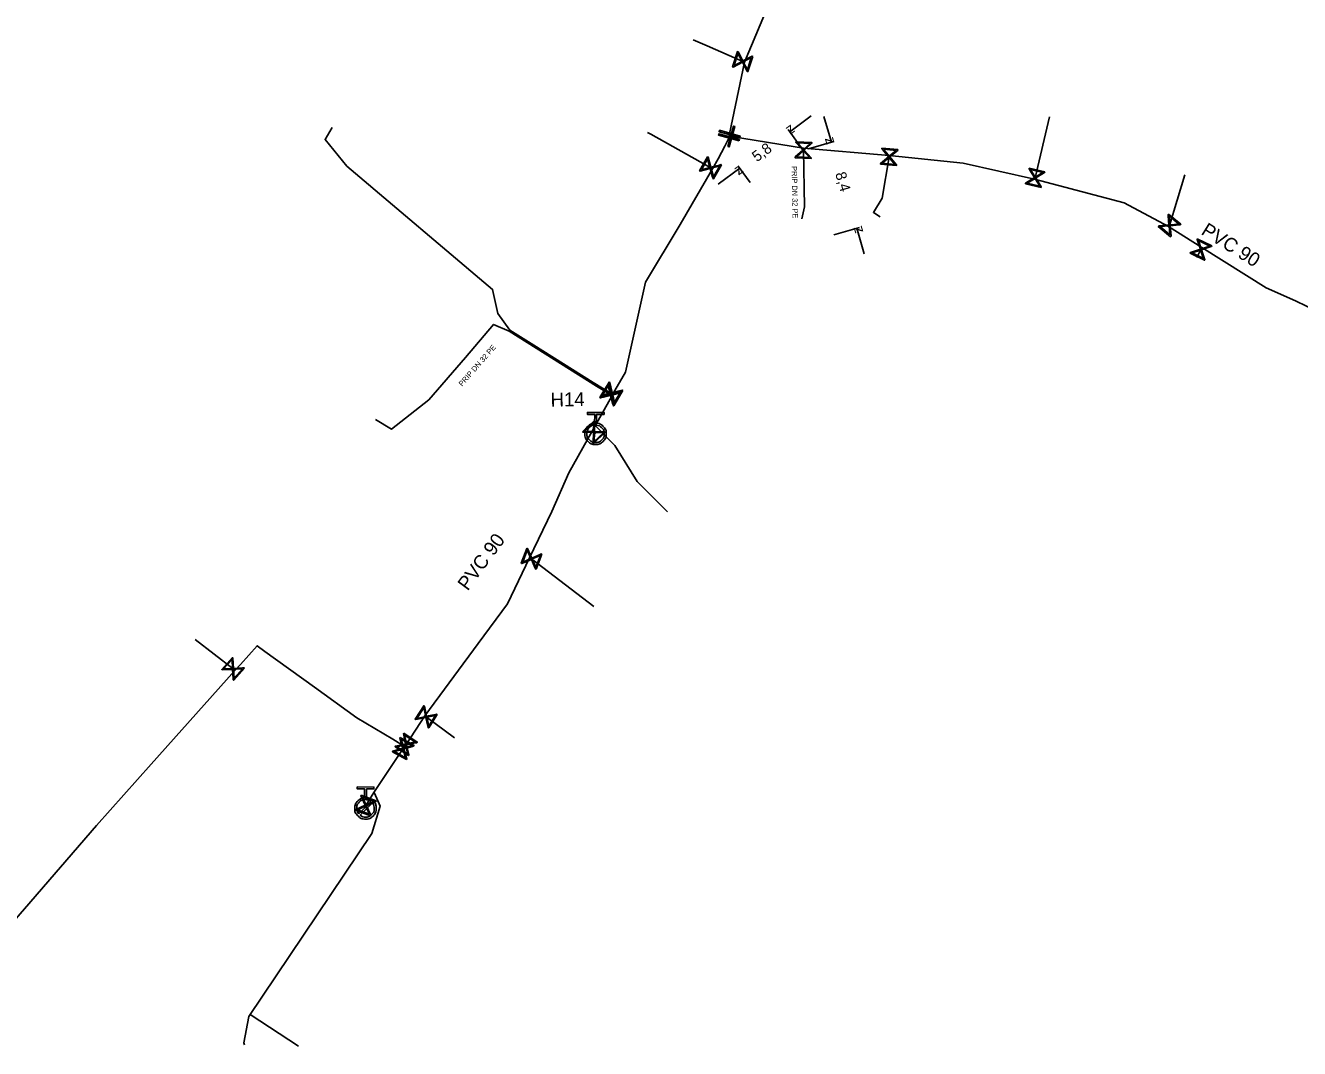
# Model space of a CAD drawing. Extents: x -643842 to -636370, y -1119190 to -1110210.
# Drawn here: x -641545.3 to -641426.1, y -1110592 to -1110496.2 of the extents above; entities that cross this region are included whole.
import ezdxf

# ---------------------------------------------------------------- set-up
doc = ezdxf.new("R2010")
doc.units = 0
for name, color, linetype in [('22', 7, 'Continuous'), ('Default', 7, 'Continuous'), ('Level 10', 7, 'Continuous'), ('Level 16', 7, 'Continuous'), ('Level 20', 7, 'Continuous'), ('Level 21', 7, 'Continuous'), ('Level 23', 7, 'Continuous'), ('Level 32', 7, 'Continuous'), ('Level 33', 7, 'Continuous')]:
    doc.layers.add(name, color=color, linetype=linetype)

msp = doc.modelspace()

# ---------------------------------------------------------------- linework, layer by layer
at = {"layer": 'Default'}
for points in [[(-641491.88, -1110533.45), (-641491.52, -1110533.49), (-641491.27, -1110533.75), (-641490.98, -1110534.04), (-641490.98, -1110534.46), (-641490.98, -1110534.87), (-641491.28, -1110535.16), (-641491.57, -1110535.45), (-641491.99, -1110535.45), (-641492.4, -1110535.45), (-641492.69, -1110535.15), (-641492.98, -1110534.86), (-641492.98, -1110534.45), (-641492.98, -1110534.03), (-641492.69, -1110533.74), (-641492.43, -1110533.48), (-641492.07, -1110533.45)], [(-641491.98, -1110533.64), (-641492.32, -1110533.63), (-641492.55, -1110533.87), (-641492.79, -1110534.11), (-641492.79, -1110534.44), (-641492.8, -1110534.78), (-641492.56, -1110535.02), (-641492.32, -1110535.26), (-641491.99, -1110535.26), (-641491.65, -1110535.26), (-641491.41, -1110535.03), (-641491.17, -1110534.79), (-641491.17, -1110534.45), (-641491.17, -1110534.11), (-641491.4, -1110533.88), (-641491.64, -1110533.64), (-641491.98, -1110533.64)], [(-641513.42, -1110568.51), (-641513.06, -1110568.54), (-641512.8, -1110568.8), (-641512.51, -1110569.1), (-641512.51, -1110569.51), (-641512.52, -1110569.93), (-641512.81, -1110570.22), (-641513.1, -1110570.51), (-641513.52, -1110570.51), (-641513.93, -1110570.5), (-641514.22, -1110570.21), (-641514.52, -1110569.92), (-641514.51, -1110569.5), (-641514.51, -1110569.09), (-641514.22, -1110568.8), (-641513.96, -1110568.54), (-641513.6, -1110568.51)], [(-641513, -1110568.87), (-641513.22, -1110568.69), (-641513.51, -1110568.69), (-641513.85, -1110568.69), (-641514.09, -1110568.93), (-641514.33, -1110569.16), (-641514.33, -1110569.5), (-641514.33, -1110569.79), (-641514.15, -1110570.01)], [(-641514.02, -1110570.14), (-641513.81, -1110570.32), (-641513.52, -1110570.32), (-641513.18, -1110570.32), (-641512.94, -1110570.08), (-641512.7, -1110569.85), (-641512.7, -1110569.51), (-641512.7, -1110569.22), (-641512.87, -1110569)]]:
    msp.add_open_spline(points, degree=3, dxfattribs=at)
at = {"layer": 'Level 10'}
for points in [[(-641471.79, -1110504.7), (-641473.81, -1110506.18)], [(-641470.61, -1110504.75), (-641469.91, -1110507.15)], [(-641472.83, -1110507.52), (-641473.95, -1110505.97)], [(-641472.05, -1110507.78), (-641469.67, -1110507.08)], [(-641480.51, -1110511.07), (-641478.49, -1110509.59)], [(-641477.51, -1110510.94), (-641478.64, -1110509.39)], [(-641469.68, -1110515.84), (-641467.29, -1110515.14)], [(-641466.83, -1110517.6), (-641467.53, -1110515.21)]]:
    msp.add_lwpolyline(points, dxfattribs=at)
at = {"layer": 'Level 16'}
for points in [[(-641477.27, -1110499.12), (-641477.72, -1110500.55), (-641477.78, -1110500.53), (-641477.84, -1110500.41), (-641478.23, -1110499.67), (-641479.09, -1110500.12), (-641479.15, -1110500.1), (-641478.7, -1110498.67), (-641478.64, -1110498.69), (-641478.19, -1110499.55), (-641477.45, -1110499.16), (-641477.33, -1110499.1), (-641477.27, -1110499.12)], [(-641479.01, -1110499.98), (-641478.27, -1110499.59), (-641478.66, -1110498.85), (-641479.01, -1110499.98)], [(-641477.41, -1110499.24), (-641478.15, -1110499.63), (-641477.76, -1110500.37), (-641477.41, -1110499.24)], [(-641478.49, -1110506.7), (-641480.41, -1110506.17), (-641480.38, -1110506.04), (-641478.45, -1110506.58), (-641478.49, -1110506.7)], [(-641479.6, -1110507.57), (-641479.06, -1110505.64), (-641478.94, -1110505.68), (-641479.48, -1110507.6), (-641479.6, -1110507.57)], [(-641478.54, -1110507.03), (-641480.47, -1110506.49), (-641480.44, -1110506.37), (-641478.51, -1110506.91), (-641478.54, -1110507.03)], [(-641473.23, -1110507.11), (-641471.73, -1110507.19), (-641471.73, -1110507.26), (-641471.83, -1110507.34), (-641472.46, -1110507.9), (-641471.81, -1110508.62), (-641471.81, -1110508.69), (-641473.31, -1110508.61), (-641473.31, -1110508.54), (-641472.58, -1110507.9), (-641473.14, -1110507.27), (-641473.23, -1110507.18), (-641473.23, -1110507.11)], [(-641473.08, -1110507.21), (-641472.52, -1110507.84), (-641471.89, -1110507.28), (-641473.08, -1110507.21)], [(-641480.19, -1110509.28), (-641480.94, -1110510.58), (-641481, -1110510.55), (-641481.03, -1110510.42), (-641481.25, -1110509.61), (-641482.19, -1110509.86), (-641482.24, -1110509.83), (-641481.49, -1110508.53), (-641481.43, -1110508.56), (-641481.19, -1110509.5), (-641480.37, -1110509.29), (-641480.25, -1110509.25), (-641480.19, -1110509.28)], [(-641471.96, -1110508.59), (-641472.52, -1110507.96), (-641473.15, -1110508.52), (-641471.96, -1110508.59)], [(-641465.18, -1110507.72), (-641463.69, -1110507.85), (-641463.69, -1110507.92), (-641463.79, -1110507.99), (-641464.44, -1110508.53), (-641463.81, -1110509.28), (-641463.82, -1110509.34), (-641465.31, -1110509.21), (-641465.31, -1110509.14), (-641464.56, -1110508.52), (-641465.1, -1110507.88), (-641465.19, -1110507.78), (-641465.18, -1110507.72)], [(-641463.96, -1110509.24), (-641464.51, -1110508.59), (-641465.15, -1110509.13), (-641463.96, -1110509.24)], [(-641465.03, -1110507.82), (-641464.49, -1110508.47), (-641463.85, -1110507.93), (-641465.03, -1110507.82)], [(-641482.08, -1110509.75), (-641481.27, -1110509.53), (-641481.49, -1110508.71), (-641482.08, -1110509.75)], [(-641480.35, -1110509.37), (-641481.16, -1110509.59), (-641480.95, -1110510.4), (-641480.35, -1110509.37)], [(-641451.4, -1110509.59), (-641449.94, -1110509.93), (-641449.95, -1110510), (-641450.06, -1110510.06), (-641450.78, -1110510.5), (-641450.27, -1110511.33), (-641450.28, -1110511.39), (-641451.74, -1110511.05), (-641451.73, -1110510.98), (-641450.9, -1110510.47), (-641451.34, -1110509.76), (-641451.41, -1110509.65), (-641451.4, -1110509.59)], [(-641451.26, -1110509.71), (-641450.82, -1110510.43), (-641450.11, -1110509.99), (-641451.26, -1110509.71)], [(-641450.41, -1110511.27), (-641450.85, -1110510.55), (-641451.57, -1110510.99), (-641450.41, -1110511.27)], [(-641438.36, -1110513.88), (-641437.2, -1110514.84), (-641437.25, -1110514.9), (-641437.37, -1110514.9), (-641438.21, -1110514.98), (-641438.12, -1110515.95), (-641438.16, -1110516), (-641439.32, -1110515.04), (-641439.27, -1110514.99), (-641438.31, -1110514.9), (-641438.38, -1110514.06), (-641438.4, -1110513.93), (-641438.36, -1110513.88)], [(-641438.3, -1110514.06), (-641438.22, -1110514.89), (-641437.39, -1110514.82), (-641438.3, -1110514.06)], [(-641438.22, -1110515.83), (-641438.3, -1110514.99), (-641439.14, -1110515.06), (-641438.22, -1110515.83)], [(-641435.66, -1110516.19), (-641434.31, -1110516.86), (-641434.34, -1110516.92), (-641434.47, -1110516.96), (-641435.26, -1110517.23), (-641434.95, -1110518.15), (-641434.98, -1110518.21), (-641436.33, -1110517.53), (-641436.3, -1110517.48), (-641435.37, -1110517.17), (-641435.64, -1110516.37), (-641435.68, -1110516.25), (-641435.66, -1110516.19)], [(-641435.56, -1110516.35), (-641435.29, -1110517.14), (-641434.5, -1110516.88), (-641435.56, -1110516.35)], [(-641435.08, -1110518.05), (-641435.35, -1110517.25), (-641436.14, -1110517.52), (-641435.08, -1110518.05)], [(-641489.51, -1110530.54), (-641490.28, -1110531.83), (-641490.34, -1110531.79), (-641490.36, -1110531.67), (-641490.57, -1110530.85), (-641491.51, -1110531.09), (-641491.57, -1110531.06), (-641490.8, -1110529.77), (-641490.74, -1110529.81), (-641490.51, -1110530.75), (-641489.69, -1110530.54), (-641489.57, -1110530.51), (-641489.51, -1110530.54)], [(-641489.42, -1110530.38), (-641490.2, -1110531.67), (-641490.25, -1110531.64), (-641490.28, -1110531.51), (-641490.48, -1110530.69), (-641491.43, -1110530.93), (-641491.48, -1110530.9), (-641490.71, -1110529.61), (-641490.65, -1110529.64), (-641490.42, -1110530.59), (-641489.61, -1110530.38), (-641489.48, -1110530.35), (-641489.42, -1110530.38)], [(-641491.41, -1110530.98), (-641490.59, -1110530.77), (-641490.8, -1110529.95), (-641491.41, -1110530.98)], [(-641491.32, -1110530.81), (-641490.51, -1110530.61), (-641490.71, -1110529.79), (-641491.32, -1110530.81)], [(-641489.67, -1110530.63), (-641490.49, -1110530.83), (-641490.28, -1110531.64), (-641489.67, -1110530.63)], [(-641489.59, -1110530.47), (-641490.4, -1110530.67), (-641490.2, -1110531.49), (-641489.59, -1110530.47)], [(-641493.19, -1110534.25), (-641492.1, -1110533.22), (-641492.05, -1110533.27), (-641492.06, -1110533.4), (-641492.09, -1110534.24), (-641491.11, -1110534.27), (-641491.07, -1110534.31), (-641492.16, -1110535.34), (-641492.21, -1110535.29), (-641492.18, -1110534.32), (-641493.02, -1110534.3), (-641493.15, -1110534.29), (-641493.19, -1110534.25)], [(-641493.01, -1110534.21), (-641492.17, -1110534.23), (-641492.15, -1110533.4), (-641493.01, -1110534.21)], [(-641491.25, -1110534.35), (-641492.09, -1110534.32), (-641492.11, -1110535.16), (-641491.25, -1110534.35)], [(-641497, -1110545.71), (-641497.54, -1110547.11), (-641497.6, -1110547.09), (-641497.65, -1110546.97), (-641497.99, -1110546.2), (-641498.88, -1110546.59), (-641498.94, -1110546.57), (-641498.4, -1110545.17), (-641498.34, -1110545.19), (-641497.95, -1110546.08), (-641497.18, -1110545.74), (-641497.06, -1110545.69), (-641497, -1110545.71)], [(-641498.8, -1110546.46), (-641498.03, -1110546.12), (-641498.37, -1110545.35), (-641498.8, -1110546.46)], [(-641497.14, -1110545.83), (-641497.91, -1110546.16), (-641497.57, -1110546.93), (-641497.14, -1110545.83)], [(-641524.85, -1110556.39), (-641525.85, -1110557.51), (-641525.9, -1110557.46), (-641525.9, -1110557.34), (-641525.95, -1110556.5), (-641526.92, -1110556.55), (-641526.97, -1110556.51), (-641525.97, -1110555.39), (-641525.92, -1110555.43), (-641525.87, -1110556.4), (-641525.03, -1110556.36), (-641524.9, -1110556.35), (-641524.85, -1110556.39)], [(-641526.8, -1110556.46), (-641525.96, -1110556.41), (-641526, -1110555.57), (-641526.8, -1110556.46)], [(-641525.03, -1110556.44), (-641525.86, -1110556.49), (-641525.81, -1110557.33), (-641525.03, -1110556.44)], [(-641506.79, -1110560.72), (-641507.6, -1110561.98), (-641507.66, -1110561.94), (-641507.68, -1110561.81), (-641507.86, -1110560.99), (-641508.81, -1110561.2), (-641508.87, -1110561.17), (-641508.06, -1110559.9), (-641508, -1110559.94), (-641507.8, -1110560.89), (-641506.97, -1110560.71), (-641506.85, -1110560.68), (-641506.79, -1110560.72)], [(-641508.71, -1110561.09), (-641507.88, -1110560.91), (-641508.06, -1110560.09), (-641508.71, -1110561.09)], [(-641506.96, -1110560.8), (-641507.78, -1110560.98), (-641507.6, -1110561.79), (-641506.96, -1110560.8)], [(-641510.27, -1110562.88), (-641508.96, -1110563.61), (-641508.99, -1110563.66), (-641509.11, -1110563.7), (-641509.92, -1110563.93), (-641509.65, -1110564.86), (-641509.68, -1110564.92), (-641510.99, -1110564.2), (-641510.96, -1110564.14), (-641510.03, -1110563.87), (-641510.26, -1110563.06), (-641510.3, -1110562.94), (-641510.27, -1110562.88)], [(-641509.93, -1110562.48), (-641508.67, -1110563.3), (-641508.71, -1110563.36), (-641508.83, -1110563.38), (-641509.66, -1110563.55), (-641509.45, -1110564.5), (-641509.49, -1110564.56), (-641510.75, -1110563.74), (-641510.71, -1110563.68), (-641509.76, -1110563.49), (-641509.93, -1110562.66), (-641509.96, -1110562.54), (-641509.93, -1110562.48)], [(-641510.18, -1110563.04), (-641509.94, -1110563.85), (-641509.14, -1110563.61), (-641510.18, -1110563.04)], [(-641509.85, -1110562.65), (-641509.67, -1110563.47), (-641508.86, -1110563.29), (-641509.85, -1110562.65)], [(-641509.77, -1110564.76), (-641510, -1110563.96), (-641510.81, -1110564.19), (-641509.77, -1110564.76)], [(-641509.57, -1110564.4), (-641509.74, -1110563.57), (-641510.57, -1110563.75), (-641509.57, -1110564.4)], [(-641513.92, -1110568.28), (-641512.52, -1110568.8), (-641512.54, -1110568.86), (-641512.66, -1110568.91), (-641513.42, -1110569.26), (-641513.01, -1110570.14), (-641513.04, -1110570.2), (-641514.44, -1110569.68), (-641514.42, -1110569.62), (-641513.54, -1110569.22), (-641513.89, -1110568.45), (-641513.95, -1110568.34), (-641513.92, -1110568.28)], [(-641513.15, -1110570.06), (-641513.5, -1110569.3), (-641514.26, -1110569.65), (-641513.15, -1110570.06)], [(-641513.81, -1110568.42), (-641513.46, -1110569.18), (-641512.7, -1110568.83), (-641513.81, -1110568.42)]]:
    msp.add_lwpolyline(points, dxfattribs=at)
at = {"layer": 'Level 21'}
for points in [[(-641472.59, -1110486.61), (-641478.05, -1110499.66), (-641479.43, -1110506.37), (-641479.47, -1110506.59)], [(-641509.87, -1110563.7), (-641509.71, -1110563.52), (-641507.97, -1110560.85), (-641502.96, -1110554.08), (-641500.21, -1110550.36), (-641498.15, -1110546.07), (-641496.08, -1110541.72), (-641494.49, -1110538.1), (-641492.29, -1110534.19), (-641492.02, -1110533.7), (-641490.46, -1110530.91), (-641490.4, -1110530.78), (-641489.19, -1110528.69), (-641487.32, -1110520.26), (-641484.05, -1110514.87), (-641481.05, -1110509.66), (-641480.51, -1110508.72), (-641479.89, -1110507.54), (-641479.49, -1110506.7), (-641479.47, -1110506.59)], [(-641479.47, -1110506.59), (-641479.27, -1110506.62), (-641472.51, -1110507.72), (-641464.49, -1110508.41), (-641457.56, -1110509.13), (-641450.89, -1110510.61), (-641442.5, -1110512.82), (-641438.36, -1110515.06), (-641435.23, -1110517.02), (-641429.22, -1110520.79), (-641426.48, -1110522), (-641418.24, -1110525.99), (-641418.01, -1110526.1), (-641417.95, -1110526.12)], [(-641606.72, -1110649.72), (-641606.63, -1110649.64), (-641606.61, -1110649.53), (-641606.49, -1110649.41), (-641597.96, -1110641.06), (-641597.05, -1110639.76), (-641582.85, -1110623.35), (-641570.58, -1110609.06), (-641560.21, -1110596.51), (-641554.97, -1110589.92), (-641538.7, -1110571.11), (-641533.56, -1110565.36), (-641525.73, -1110556.61), (-641525.22, -1110556.04), (-641523.66, -1110554.29), (-641522.92, -1110554.82), (-641518.3, -1110558.16), (-641514.31, -1110561.04), (-641510.94, -1110563.03), (-641509.87, -1110563.7)], [(-641512.74, -1110568.02), (-641509.98, -1110563.9), (-641509.98, -1110563.9), (-641509.87, -1110563.7)], [(-641524.84, -1110591.63), (-641524.89, -1110591.45), (-641524.43, -1110588.98), (-641512.91, -1110571.86), (-641512.13, -1110569.29), (-641512.66, -1110568.07), (-641512.74, -1110568.02)]]:
    msp.add_lwpolyline(points, dxfattribs=at)
at = {"layer": 'Level 23'}
for points in [[(-641478.05, -1110499.66), (-641478.21, -1110499.61), (-641481.53, -1110498.14), (-641482.83, -1110497.56)], [(-641450.89, -1110510.61), (-641450.84, -1110510.49), (-641449.48, -1110504.79)], [(-641497.77, -1110526.15), (-641500, -1110524.75), (-641501.13, -1110523.18), (-641501.62, -1110520.94), (-641515.25, -1110509.4), (-641517.29, -1110506.9), (-641516.63, -1110505.77)], [(-641481.05, -1110509.66), (-641481.22, -1110509.56), (-641481.42, -1110509.44), (-641486.8, -1110506.39), (-641487.11, -1110506.26)], [(-641472.51, -1110507.72), (-641472.52, -1110507.9), (-641472.42, -1110513.2), (-641472.68, -1110514.32)], [(-641464.49, -1110508.41), (-641464.5, -1110508.53), (-641465.16, -1110512.38), (-641465.98, -1110513.73), (-641465.34, -1110514.13)], [(-641438.36, -1110515.06), (-641438.26, -1110514.94), (-641436.83, -1110510.21)], [(-641435.7, -1110517.96), (-641435.32, -1110517.2)], [(-641435.32, -1110517.2), (-641435.23, -1110517.02)], [(-641512.58, -1110533.12), (-641511.08, -1110534), (-641507.6, -1110531.28), (-641504.14, -1110527.32), (-641501.53, -1110524.21), (-641500.07, -1110524.85), (-641491.9, -1110529.99), (-641490.54, -1110530.8)], [(-641492.19, -1110529.66), (-641497.77, -1110526.15)], [(-641492.19, -1110529.66), (-641490.47, -1110530.7), (-641490.4, -1110530.78)], [(-641490.54, -1110530.8), (-641490.46, -1110530.91)], [(-641491.98, -1110534.45), (-641492.13, -1110534.28), (-641492.29, -1110534.19)], [(-641492.02, -1110533.7), (-641491.95, -1110533.73), (-641490.17, -1110535.55), (-641488.09, -1110538.91), (-641485.24, -1110541.74)], [(-641498.15, -1110546.07), (-641497.97, -1110546.14), (-641492.14, -1110550.62)], [(-641525.73, -1110556.61), (-641525.91, -1110556.45), (-641529.44, -1110553.71)], [(-641507.97, -1110560.85), (-641507.83, -1110560.94), (-641505.19, -1110562.91)], [(-641512.74, -1110568.02), (-641513.48, -1110569.24), (-641513.52, -1110569.5)], [(-641519.79, -1110591.77), (-641524.31, -1110588.81)]]:
    msp.add_lwpolyline(points, dxfattribs=at)
at = {"layer": 'Level 33'}
for points in [[(-641492.07, -1110533.45), (-641492.06, -1110532.63), (-641492.75, -1110532.63), (-641492.75, -1110532.45), (-641491.19, -1110532.45), (-641491.19, -1110532.64), (-641491.88, -1110532.63), (-641491.88, -1110533.45)], [(-641513.6, -1110568.51), (-641513.6, -1110567.69), (-641514.28, -1110567.69), (-641514.28, -1110567.5), (-641512.72, -1110567.51), (-641512.72, -1110567.69), (-641513.41, -1110567.69), (-641513.42, -1110568.51)], [(-641514.15, -1110570.01), (-641513, -1110568.87)], [(-641512.87, -1110569), (-641514.02, -1110570.14)]]:
    msp.add_lwpolyline(points, dxfattribs=at)

# ---------------------------------------------------------------- texts
at = {"layer": '22'}
for rotation, p in [(271.0809, (-641473.63, -1110509.4)), (48.8407, (-641504.47, -1110530.05))]:
    msp.add_text('PRIP DN 32 PE', height=0.5, rotation=rotation, dxfattribs=at).set_placement(p)
at = {"layer": 'Level 10'}
for s, rotation, p in [('z', 216.1031, (-641473.7, -1110505.48)), ('5,8', 36.1031, (-641476.88, -1110509.04)), ('z', 286.4155, (-641470.53, -1110506.81)), ('z', 36.1031, (-641478.6, -1110510.29)), ('8,4', 286.4155, (-641469.56, -1110510.1)), ('z', 106.4155, (-641466.91, -1110515.54))]:
    msp.add_text(s, height=1, rotation=rotation, dxfattribs=at).set_placement(p)
at = {"layer": 'Level 20'}
for rotation, p in [(327.9004, (-641435.39, -1110515.72)), (53.5077, (-641503.95, -1110549.21))]:
    msp.add_text('PVC 90', height=1.3, rotation=rotation, dxfattribs=at).set_placement(p)
at = {"layer": 'Level 32'}
msp.add_text('H14', height=1.3, rotation=1, dxfattribs=at).set_placement((-641496.18, -1110531.91))

doc.saveas('drawing.dxf')
